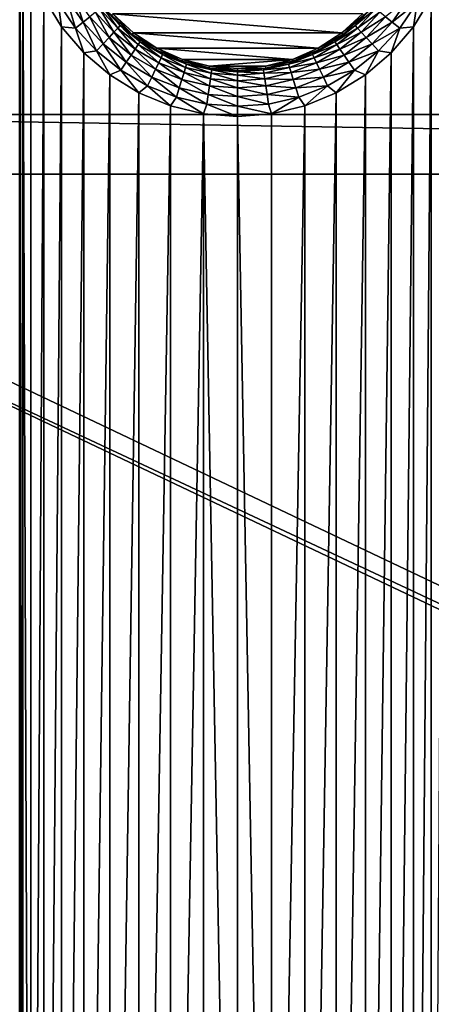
# Model space of a CAD drawing. Header units: metres. Extents: x -205 to 205, y -104 to 104.
# Tile 1016 of 1056: x -30 to -21, y 1 to 22. Entities that reach past the tile are written whole.
import ezdxf

# ---------------------------------------------------------------- set-up
doc = ezdxf.new("R2010")
doc.units = ezdxf.units.M
doc.layers.add('solid_01_2-CONSUMER_EHM_BOX_SW0001', color=7, linetype='CONTINUOUS')

msp = doc.modelspace()

# ---------------------------------------------------------------- linework, layer by layer
at = {"layer": 'solid_01_2-CONSUMER_EHM_BOX_SW0001'}
for points in [[(-200.010849, -74.958488), (-200.010773, 75.041512), (-0.010778, 75.04142)], [(-0.010849, -74.95858), (-200.010849, -74.958488), (-0.010778, 75.04142)], [(-42.500065, -37.458561, 108.5), (42.499969, 37.541401, 108.5), (-42.500031, 37.541439, 108.5)], [(-42.500065, -37.458561, 108.5), (42.499935, -37.458599, 108.5), (42.499969, 37.541401, 108.5)], [(-29.741367, -24.95838, 6), (-29.761278, 34.030643, 6), (-29.765991, -33.935246, 6)], [(-29.741344, 25.04162, 6), (-29.761278, 34.030643, 6), (-29.741367, -24.95838, 6)], [(40.597931, 20.343096, 63.099998), (-40.598007, 30.59902, 63.099998), (40.597939, 30.598822, 63.099998)], [(-40.598007, 30.59902, 63.099998), (39.498264, 20.343096, 63.099998), (-39.498344, 20.343134, 63.099998)], [(40.597931, 20.343096, 63.099998), (39.498264, 20.343096, 63.099998), (-40.598007, 30.59902, 63.099998)], [(-29.741344, 25.04162, 6), (-29.741367, -24.95838, 6), (-29.682961, -24.21665, 6)], [(-29.682997, 24.299887, 6), (-29.741344, 25.04162, 6), (-29.682961, -24.21665, 6)], [(-29.682997, 24.299887, 6), (-29.682961, -24.21665, 6), (-29.509237, -23.493191, 6)], [(-29.509331, 23.576414, 6), (-29.682997, 24.299887, 6), (-29.509237, -23.493191, 6)], [(-29.224623, 22.889019, 6), (-29.509331, 23.576414, 6), (-29.509237, -23.493191, 6)], [(-20.490862, 23.576054, 6), (-20.775623, 22.888681, 6), (-20.775475, -22.806156, 6)], [(-28.733025, 22.886192, 6.097567), (-28.370108, 22.353891, 6.097567), (-28.569166, 22.980795, 6.215427)], [(-28.370108, 22.353891, 6.097567), (-28.222181, 22.471859, 6.215427), (-28.569166, 22.980795, 6.215427)], [(-29.224623, 22.889019, 6), (-29.509237, -23.493191, 6), (-29.224474, -22.805819, 6)], [(-28.835886, 22.254627, 6), (-29.224623, 22.889019, 6), (-29.224474, -22.805819, 6)], [(-28.915421, 22.780886, 6.024549), (-29.224623, 22.889019, 6), (-28.835886, 22.254627, 6)], [(-28.733025, 22.886192, 6.097567), (-28.915421, 22.780886, 6.024549), (-28.534773, 22.222576, 6.024549)], [(-28.534773, 22.222576, 6.024549), (-28.915421, 22.780886, 6.024549), (-28.835886, 22.254627, 6)], [(-28.733025, 22.886192, 6.097567), (-28.534773, 22.222576, 6.024549), (-28.370108, 22.353891, 6.097567)], [(-21.629969, 22.353889, 6.097567), (-21.267052, 22.886189, 6.097567), (-21.777895, 22.471857, 6.215427)], [(-21.629969, 22.353889, 6.097567), (-21.084656, 22.780882, 6.024549), (-21.267052, 22.886189, 6.097567)], [(-21.629969, 22.353889, 6.097567), (-21.465305, 22.222574, 6.024549), (-21.084656, 22.780882, 6.024549)], [(-21.084656, 22.780882, 6.024549), (-21.465305, 22.222574, 6.024549), (-21.164412, 22.25432, 6)], [(-20.775623, 22.888681, 6), (-21.164412, 22.25432, 6), (-21.164213, -22.171764, 6)], [(-21.084656, 22.780882, 6.024549), (-21.164412, 22.25432, 6), (-20.775623, 22.888681, 6)], [(-20.775623, 22.888681, 6), (-21.164213, -22.171764, 6), (-20.775475, -22.806156, 6)], [(-28.222181, 22.471859, 6.215427), (-27.803217, 22.020325, 6.215427), (-28.098341, 22.570618, 6.372272)], [(-28.098341, 22.570618, 6.372272), (-27.69548, 22.136436, 6.372272), (-28.004744, 22.64526, 6.560308)], [(-27.803217, 22.020325, 6.215427), (-27.69548, 22.136436, 6.372272), (-28.098341, 22.570618, 6.372272)], [(-28.004744, 22.64526, 6.560308), (-27.614052, 22.224195, 6.560308), (-27.946037, 22.692076, 6.770193)], [(-27.69548, 22.136436, 6.372272), (-27.614052, 22.224195, 6.560308), (-28.004744, 22.64526, 6.560308)], [(-27.946037, 22.692076, 6.770193), (-27.562981, 22.279238, 6.770193), (-27.752649, 22.507498, 6.991273)], [(-27.614052, 22.224195, 6.560308), (-27.562981, 22.279238, 6.770193), (-27.946037, 22.692076, 6.770193)], [(-27.752649, 22.507498, 6.991273), (-27.298037, 22.088993, 6.991273), (-27.720314, 22.536909, 12)], [(-22.728804, 22.12355, 12), (-22.279659, 22.53702, 12), (-27.720314, 22.536909, 12)], [(-22.728804, 22.12355, 12), (-27.720314, 22.536909, 12), (-27.27121, 22.123503, 12)], [(-27.298037, 22.088993, 6.991273), (-27.27121, 22.123503, 12), (-27.720314, 22.536909, 12)], [(-22.247442, 22.507479, 6.991273), (-22.279659, 22.53702, 12), (-22.728804, 22.12355, 12)], [(-22.437096, 22.279236, 6.770193), (-22.054039, 22.692074, 6.770193), (-22.247442, 22.507479, 6.991273)], [(-21.995333, 22.645258, 6.560308), (-22.054039, 22.692074, 6.770193), (-22.437096, 22.279236, 6.770193)], [(-22.386024, 22.224192, 6.560308), (-21.995333, 22.645258, 6.560308), (-22.437096, 22.279236, 6.770193)], [(-21.901735, 22.570616, 6.372272), (-21.995333, 22.645258, 6.560308), (-22.386024, 22.224192, 6.560308)], [(-22.304596, 22.136435, 6.372272), (-21.901735, 22.570616, 6.372272), (-22.386024, 22.224192, 6.560308)], [(-21.777895, 22.471857, 6.215427), (-21.901735, 22.570616, 6.372272), (-22.304596, 22.136435, 6.372272)], [(-28.370108, 22.353891, 6.097567), (-28.534773, 22.222576, 6.024549), (-28.075163, 21.727236, 6.024549)], [(-28.370108, 22.353891, 6.097567), (-27.93191, 21.881626, 6.097567), (-28.222181, 22.471859, 6.215427)], [(-28.370108, 22.353891, 6.097567), (-28.075163, 21.727236, 6.024549), (-27.93191, 21.881626, 6.097567)], [(-27.93191, 21.881626, 6.097567), (-27.803217, 22.020325, 6.215427), (-28.222181, 22.471859, 6.215427)], [(-27.562981, 22.279238, 6.770193), (-27.298037, 22.088993, 6.991273), (-27.752649, 22.507498, 6.991273)], [(-22.247442, 22.507479, 6.991273), (-22.728804, 22.12355, 12), (-22.702059, 22.088976, 6.991273)], [(-22.437096, 22.279236, 6.770193), (-22.247442, 22.507479, 6.991273), (-22.702059, 22.088976, 6.991273)], [(-22.196859, 22.020321, 6.215427), (-21.777895, 22.471857, 6.215427), (-22.304596, 22.136435, 6.372272)], [(-21.629969, 22.353889, 6.097567), (-21.777895, 22.471857, 6.215427), (-22.196859, 22.020321, 6.215427)], [(-22.068167, 21.881624, 6.097567), (-21.629969, 22.353889, 6.097567), (-22.196859, 22.020321, 6.215427)], [(-22.068167, 21.881624, 6.097567), (-21.465305, 22.222574, 6.024549), (-21.629969, 22.353889, 6.097567)], [(-28.835886, 22.254627, 6), (-29.224474, -22.805819, 6), (-28.835686, -22.171459, 6)], [(-28.352692, 21.688862, 6), (-28.835886, 22.254627, 6), (-28.835686, -22.171459, 6)], [(-28.534773, 22.222576, 6.024549), (-28.835886, 22.254627, 6), (-28.352692, 21.688862, 6)], [(-28.075163, 21.727236, 6.024549), (-28.534773, 22.222576, 6.024549), (-28.352692, 21.688862, 6)], [(-27.803217, 22.020325, 6.215427), (-27.321636, 21.636274, 6.215427), (-27.69548, 22.136436, 6.372272)], [(-27.69548, 22.136436, 6.372272), (-27.232409, 21.767149, 6.372272), (-27.614052, 22.224195, 6.560308)], [(-27.321636, 21.636274, 6.215427), (-27.232409, 21.767149, 6.372272), (-27.69548, 22.136436, 6.372272)], [(-27.614052, 22.224195, 6.560308), (-27.164968, 21.866062, 6.560308), (-27.562981, 22.279238, 6.770193)], [(-27.232409, 21.767149, 6.372272), (-27.164968, 21.866062, 6.560308), (-27.614052, 22.224195, 6.560308)], [(-27.562981, 22.279238, 6.770193), (-27.122671, 21.928102, 6.770193), (-27.298037, 22.088993, 6.991273)], [(-27.164968, 21.866062, 6.560308), (-27.122671, 21.928102, 6.770193), (-27.562981, 22.279238, 6.770193)], [(-27.298037, 22.088993, 6.991273), (-26.760122, 21.789566, 12), (-27.27121, 22.123503, 12)], [(-23.239878, 21.789606, 12), (-22.728804, 22.12355, 12), (-27.27121, 22.123503, 12)], [(-23.239878, 21.789606, 12), (-27.27121, 22.123503, 12), (-26.760122, 21.789566, 12)], [(-22.702059, 22.088976, 6.991273), (-22.728804, 22.12355, 12), (-23.239878, 21.789606, 12)], [(-22.877407, 21.928101, 6.770193), (-22.437096, 22.279236, 6.770193), (-22.702059, 22.088976, 6.991273)], [(-22.386024, 22.224192, 6.560308), (-22.437096, 22.279236, 6.770193), (-22.877407, 21.928101, 6.770193)], [(-22.835108, 21.86606, 6.560308), (-22.386024, 22.224192, 6.560308), (-22.877407, 21.928101, 6.770193)], [(-22.304596, 22.136435, 6.372272), (-22.386024, 22.224192, 6.560308), (-22.835108, 21.86606, 6.560308)], [(-22.76767, 21.767145, 6.372272), (-22.304596, 22.136435, 6.372272), (-22.835108, 21.86606, 6.560308)], [(-22.196859, 22.020321, 6.215427), (-22.304596, 22.136435, 6.372272), (-22.76767, 21.767145, 6.372272)], [(-22.068167, 21.881624, 6.097567), (-21.924913, 21.727234, 6.024549), (-21.465305, 22.222574, 6.024549)], [(-21.465305, 22.222574, 6.024549), (-21.924913, 21.727234, 6.024549), (-21.64765, 21.688595, 6)], [(-21.164412, 22.25432, 6), (-21.64765, 21.688595, 6), (-21.647406, -21.606001, 6)], [(-21.465305, 22.222574, 6.024549), (-21.64765, 21.688595, 6), (-21.164412, 22.25432, 6)], [(-21.164412, 22.25432, 6), (-21.647406, -21.606001, 6), (-21.164213, -22.171764, 6)], [(-27.93191, 21.881626, 6.097567), (-27.428219, 21.479946, 6.097567), (-27.803217, 22.020325, 6.215427)], [(-27.428219, 21.479946, 6.097567), (-27.321636, 21.636274, 6.215427), (-27.803217, 22.020325, 6.215427)], [(-27.298037, 22.088993, 6.991273), (-26.780741, 21.751022, 6.991273), (-26.760122, 21.789566, 12)], [(-27.122671, 21.928102, 6.770193), (-26.780741, 21.751022, 6.991273), (-27.298037, 22.088993, 6.991273)], [(-27.164968, 21.866062, 6.560308), (-26.667524, 21.578861, 6.560308), (-27.122671, 21.928102, 6.770193)], [(-27.122671, 21.928102, 6.770193), (-26.634945, 21.646513, 6.770193), (-26.780741, 21.751022, 6.991273)], [(-26.667524, 21.578861, 6.560308), (-26.634945, 21.646513, 6.770193), (-27.122671, 21.928102, 6.770193)], [(-23.365131, 21.646513, 6.770193), (-22.877407, 21.928101, 6.770193), (-23.219357, 21.751011, 6.991273)], [(-22.835108, 21.86606, 6.560308), (-22.877407, 21.928101, 6.770193), (-23.365131, 21.646513, 6.770193)], [(-22.702059, 22.088976, 6.991273), (-23.239878, 21.789606, 12), (-23.219357, 21.751011, 6.991273)], [(-22.877407, 21.928101, 6.770193), (-22.702059, 22.088976, 6.991273), (-23.219357, 21.751011, 6.991273)], [(-22.678442, 21.636272, 6.215427), (-22.196859, 22.020321, 6.215427), (-22.76767, 21.767145, 6.372272)], [(-22.068167, 21.881624, 6.097567), (-22.196859, 22.020321, 6.215427), (-22.678442, 21.636272, 6.215427)], [(-28.352692, 21.688862, 6), (-28.835686, -22.171459, 6), (-28.352448, -21.605732, 6)], [(-28.075163, 21.727236, 6.024549), (-28.352692, 21.688862, 6), (-27.786942, 21.205654, 6)], [(-27.786942, 21.205654, 6), (-28.352692, 21.688862, 6), (-28.352448, -21.605732, 6)], [(-27.93191, 21.881626, 6.097567), (-28.075163, 21.727236, 6.024549), (-27.546862, 21.305929, 6.024549)], [(-27.546862, 21.305929, 6.024549), (-28.075163, 21.727236, 6.024549), (-27.786942, 21.205654, 6)], [(-27.93191, 21.881626, 6.097567), (-27.546862, 21.305929, 6.024549), (-27.428219, 21.479946, 6.097567)], [(-27.321636, 21.636274, 6.215427), (-26.788193, 21.328291, 6.215427), (-27.232409, 21.767149, 6.372272)], [(-27.232409, 21.767149, 6.372272), (-26.719467, 21.471003, 6.372272), (-27.164968, 21.866062, 6.560308)], [(-26.788193, 21.328291, 6.215427), (-26.719467, 21.471003, 6.372272), (-27.232409, 21.767149, 6.372272)], [(-26.719467, 21.471003, 6.372272), (-26.667524, 21.578861, 6.560308), (-27.164968, 21.866062, 6.560308)], [(-26.780741, 21.751022, 6.991273), (-26.214872, 21.502806, 6.991273), (-26.760122, 21.789566, 12)], [(-26.634945, 21.646513, 6.770193), (-26.214872, 21.502806, 6.991273), (-26.780741, 21.751022, 6.991273)], [(-23.799625, 21.544069, 12), (-23.239878, 21.789606, 12), (-26.760122, 21.789566, 12)], [(-23.799625, 21.544069, 12), (-26.760122, 21.789566, 12), (-26.200428, 21.544062, 12)], [(-26.214872, 21.502806, 6.991273), (-26.200428, 21.544062, 12), (-26.760122, 21.789566, 12)], [(-23.219357, 21.751011, 6.991273), (-23.239878, 21.789606, 12), (-23.799625, 21.544069, 12)], [(-23.219357, 21.751011, 6.991273), (-23.799625, 21.544069, 12), (-23.785227, 21.502796, 6.991273)], [(-23.365131, 21.646513, 6.770193), (-23.219357, 21.751011, 6.991273), (-23.785227, 21.502796, 6.991273)], [(-23.332554, 21.578861, 6.560308), (-22.835108, 21.86606, 6.560308), (-23.365131, 21.646513, 6.770193)], [(-22.76767, 21.767145, 6.372272), (-22.835108, 21.86606, 6.560308), (-23.332554, 21.578861, 6.560308)], [(-23.280611, 21.471001, 6.372272), (-22.76767, 21.767145, 6.372272), (-23.332554, 21.578861, 6.560308)], [(-22.678442, 21.636272, 6.215427), (-22.76767, 21.767145, 6.372272), (-23.280611, 21.471001, 6.372272)], [(-22.571859, 21.479944, 6.097567), (-22.068167, 21.881624, 6.097567), (-22.678442, 21.636272, 6.215427)], [(-22.571859, 21.479944, 6.097567), (-21.924913, 21.727234, 6.024549), (-22.068167, 21.881624, 6.097567)], [(-22.571859, 21.479944, 6.097567), (-22.453217, 21.305927, 6.024549), (-21.924913, 21.727234, 6.024549)], [(-21.924913, 21.727234, 6.024549), (-22.453217, 21.305927, 6.024549), (-22.21344, 21.205433, 6)], [(-21.924913, 21.727234, 6.024549), (-22.21344, 21.205433, 6), (-21.64765, 21.688595, 6)], [(-21.64765, 21.688595, 6), (-22.21344, 21.205433, 6), (-22.213156, -21.122793, 6)], [(-21.64765, 21.688595, 6), (-22.213156, -21.122793, 6), (-21.647406, -21.606001, 6)], [(-27.428219, 21.479946, 6.097567), (-27.546862, 21.305929, 6.024549), (-26.961668, 20.968067, 6.024549)], [(-27.428219, 21.479946, 6.097567), (-26.870287, 21.157824, 6.097567), (-27.321636, 21.636274, 6.215427)], [(-27.428219, 21.479946, 6.097567), (-26.961668, 20.968067, 6.024549), (-26.870287, 21.157824, 6.097567)], [(-26.870287, 21.157824, 6.097567), (-26.788193, 21.328291, 6.215427), (-27.321636, 21.636274, 6.215427)], [(-26.788193, 21.328291, 6.215427), (-26.214806, 21.103254, 6.215427), (-26.719467, 21.471003, 6.372272)], [(-26.719467, 21.471003, 6.372272), (-26.168118, 21.254612, 6.372272), (-26.667524, 21.578861, 6.560308)], [(-26.214806, 21.103254, 6.215427), (-26.168118, 21.254612, 6.372272), (-26.719467, 21.471003, 6.372272)], [(-26.667524, 21.578861, 6.560308), (-26.132832, 21.369011, 6.560308), (-26.634945, 21.646513, 6.770193)], [(-26.168118, 21.254612, 6.372272), (-26.132832, 21.369011, 6.560308), (-26.667524, 21.578861, 6.560308)], [(-26.634945, 21.646513, 6.770193), (-26.110699, 21.440762, 6.770193), (-26.214872, 21.502806, 6.991273)], [(-26.132832, 21.369011, 6.560308), (-26.110699, 21.440762, 6.770193), (-26.634945, 21.646513, 6.770193)], [(-26.214872, 21.502806, 6.991273), (-25.615868, 21.351112, 6.991273), (-26.200428, 21.544062, 12)], [(-26.110699, 21.440762, 6.770193), (-25.615868, 21.351112, 6.991273), (-26.214872, 21.502806, 6.991273)], [(-23.799625, 21.544069, 12), (-26.200428, 21.544062, 12), (-25.608824, 21.394253, 12)], [(-25.615868, 21.351112, 6.991273), (-25.608824, 21.394253, 12), (-26.200428, 21.544062, 12)], [(-24.391241, 21.394255, 12), (-23.799625, 21.544069, 12), (-25.608824, 21.394253, 12)], [(-23.785227, 21.502796, 6.991273), (-23.799625, 21.544069, 12), (-24.391241, 21.394255, 12)], [(-23.785227, 21.502796, 6.991273), (-24.391241, 21.394255, 12), (-24.384233, 21.351109, 6.991273)], [(-23.88938, 21.44076, 6.770193), (-23.785227, 21.502796, 6.991273), (-24.384233, 21.351109, 6.991273)], [(-23.88938, 21.44076, 6.770193), (-23.365131, 21.646513, 6.770193), (-23.785227, 21.502796, 6.991273)], [(-23.332554, 21.578861, 6.560308), (-23.365131, 21.646513, 6.770193), (-23.88938, 21.44076, 6.770193)], [(-23.867247, 21.369009, 6.560308), (-23.332554, 21.578861, 6.560308), (-23.88938, 21.44076, 6.770193)], [(-23.280611, 21.471001, 6.372272), (-23.332554, 21.578861, 6.560308), (-23.867247, 21.369009, 6.560308)], [(-23.831961, 21.254612, 6.372272), (-23.280611, 21.471001, 6.372272), (-23.867247, 21.369009, 6.560308)], [(-23.211885, 21.328289, 6.215427), (-23.280611, 21.471001, 6.372272), (-23.831961, 21.254612, 6.372272)], [(-23.211885, 21.328289, 6.215427), (-22.678442, 21.636272, 6.215427), (-23.280611, 21.471001, 6.372272)], [(-22.571859, 21.479944, 6.097567), (-22.678442, 21.636272, 6.215427), (-23.211885, 21.328289, 6.215427)], [(-23.129791, 21.157822, 6.097567), (-22.571859, 21.479944, 6.097567), (-23.211885, 21.328289, 6.215427)], [(-23.129791, 21.157822, 6.097567), (-22.453217, 21.305927, 6.024549), (-22.571859, 21.479944, 6.097567)], [(-27.546862, 21.305929, 6.024549), (-27.786942, 21.205654, 6), (-27.152569, 20.816904, 6)], [(-26.961668, 20.968067, 6.024549), (-27.546862, 21.305929, 6.024549), (-27.152569, 20.816904, 6)], [(-26.870287, 21.157824, 6.097567), (-26.270575, 20.922453, 6.097567), (-26.788193, 21.328291, 6.215427)], [(-26.270575, 20.922453, 6.097567), (-26.214806, 21.103254, 6.215427), (-26.788193, 21.328291, 6.215427)], [(-26.214806, 21.103254, 6.215427), (-25.614283, 20.966188, 6.215427), (-26.168118, 21.254612, 6.372272)], [(-26.168118, 21.254612, 6.372272), (-25.590675, 21.122814, 6.372272), (-26.132832, 21.369011, 6.560308)], [(-25.614283, 20.966188, 6.215427), (-25.590675, 21.122814, 6.372272), (-26.168118, 21.254612, 6.372272)], [(-26.132832, 21.369011, 6.560308), (-25.572832, 21.241194, 6.560308), (-26.110699, 21.440762, 6.770193)], [(-25.590675, 21.122814, 6.372272), (-25.572832, 21.241194, 6.560308), (-26.132832, 21.369011, 6.560308)], [(-26.110699, 21.440762, 6.770193), (-25.561642, 21.315443, 6.770193), (-25.615868, 21.351112, 6.991273)], [(-25.572832, 21.241194, 6.560308), (-25.561642, 21.315443, 6.770193), (-26.110699, 21.440762, 6.770193)], [(-25.615868, 21.351112, 6.991273), (-25.000038, 21.300081, 6.991273), (-25.608824, 21.394253, 12)], [(-25.000038, 21.273355, 6.770193), (-25.000038, 21.300081, 6.991273), (-25.615868, 21.351112, 6.991273)], [(-25.561642, 21.315443, 6.770193), (-25.000038, 21.273355, 6.770193), (-25.615868, 21.351112, 6.991273)], [(-24.391241, 21.394255, 12), (-25.608824, 21.394253, 12), (-25.000038, 21.343792, 12)], [(-25.000038, 21.300081, 6.991273), (-25.000038, 21.343792, 12), (-25.608824, 21.394253, 12)], [(-25.572832, 21.241194, 6.560308), (-25.000038, 21.198269, 6.560308), (-25.561642, 21.315443, 6.770193)], [(-25.000038, 21.198269, 6.560308), (-25.000038, 21.273355, 6.770193), (-25.561642, 21.315443, 6.770193)], [(-24.384233, 21.351109, 6.991273), (-24.391241, 21.394255, 12), (-25.000038, 21.343792, 12)], [(-24.384233, 21.351109, 6.991273), (-25.000038, 21.343792, 12), (-25.000038, 21.300081, 6.991273)], [(-24.438437, 21.315443, 6.770193), (-24.384233, 21.351109, 6.991273), (-25.000038, 21.300081, 6.991273)], [(-24.438437, 21.315443, 6.770193), (-25.000038, 21.300081, 6.991273), (-25.000038, 21.273355, 6.770193)], [(-24.427246, 21.241194, 6.560308), (-24.438437, 21.315443, 6.770193), (-25.000038, 21.273355, 6.770193)], [(-24.427246, 21.241194, 6.560308), (-25.000038, 21.273355, 6.770193), (-25.000038, 21.198269, 6.560308)], [(-24.438437, 21.315443, 6.770193), (-23.88938, 21.44076, 6.770193), (-24.384233, 21.351109, 6.991273)], [(-23.867247, 21.369009, 6.560308), (-23.88938, 21.44076, 6.770193), (-24.438437, 21.315443, 6.770193)], [(-24.427246, 21.241194, 6.560308), (-23.867247, 21.369009, 6.560308), (-24.438437, 21.315443, 6.770193)], [(-23.831961, 21.254612, 6.372272), (-23.867247, 21.369009, 6.560308), (-24.427246, 21.241194, 6.560308)], [(-24.409403, 21.122814, 6.372272), (-23.831961, 21.254612, 6.372272), (-24.427246, 21.241194, 6.560308)], [(-23.785273, 21.103252, 6.215427), (-23.831961, 21.254612, 6.372272), (-24.409403, 21.122814, 6.372272)], [(-23.785273, 21.103252, 6.215427), (-23.211885, 21.328289, 6.215427), (-23.831961, 21.254612, 6.372272)], [(-23.129791, 21.157822, 6.097567), (-23.211885, 21.328289, 6.215427), (-23.785273, 21.103252, 6.215427)], [(-23.129791, 21.157822, 6.097567), (-23.03841, 20.968065, 6.024549), (-22.453217, 21.305927, 6.024549)], [(-22.453217, 21.305927, 6.024549), (-23.03841, 20.968065, 6.024549), (-22.847843, 20.816732, 6)], [(-22.453217, 21.305927, 6.024549), (-22.847843, 20.816732, 6), (-22.21344, 21.205433, 6)], [(-27.786942, 21.205654, 6), (-28.352448, -21.605732, 6), (-27.786659, -21.12257, 6)], [(-27.152569, 20.816904, 6), (-27.786942, 21.205654, 6), (-27.786659, -21.12257, 6)], [(-26.870287, 21.157824, 6.097567), (-26.961668, 20.968067, 6.024549), (-26.332655, 20.721197, 6.024549)], [(-26.870287, 21.157824, 6.097567), (-26.332655, 20.721197, 6.024549), (-26.270575, 20.922453, 6.097567)], [(-26.270575, 20.922453, 6.097567), (-25.642483, 20.779095, 6.097567), (-26.214806, 21.103254, 6.215427)], [(-25.642483, 20.779095, 6.097567), (-25.614283, 20.966188, 6.215427), (-26.214806, 21.103254, 6.215427)], [(-25.614283, 20.966188, 6.215427), (-25.000038, 20.920156, 6.215427), (-25.590675, 21.122814, 6.372272)], [(-25.590675, 21.122814, 6.372272), (-25.000038, 21.078552, 6.372272), (-25.572832, 21.241194, 6.560308)], [(-25.000038, 20.920156, 6.215427), (-25.000038, 21.078552, 6.372272), (-25.590675, 21.122814, 6.372272)], [(-25.000038, 21.078552, 6.372272), (-25.000038, 21.198269, 6.560308), (-25.572832, 21.241194, 6.560308)], [(-24.409403, 21.122814, 6.372272), (-24.427246, 21.241194, 6.560308), (-25.000038, 21.198269, 6.560308)], [(-24.409403, 21.122814, 6.372272), (-25.000038, 21.198269, 6.560308), (-25.000038, 21.078552, 6.372272)], [(-24.385796, 20.966187, 6.215427), (-24.409403, 21.122814, 6.372272), (-25.000038, 21.078552, 6.372272)], [(-24.385796, 20.966187, 6.215427), (-25.000038, 21.078552, 6.372272), (-25.000038, 20.920156, 6.215427)], [(-24.385796, 20.966187, 6.215427), (-23.785273, 21.103252, 6.215427), (-24.409403, 21.122814, 6.372272)], [(-23.729502, 20.922453, 6.097567), (-23.785273, 21.103252, 6.215427), (-24.385796, 20.966187, 6.215427)], [(-23.729502, 20.922453, 6.097567), (-23.129791, 21.157822, 6.097567), (-23.785273, 21.103252, 6.215427)], [(-23.729502, 20.922453, 6.097567), (-23.03841, 20.968065, 6.024549), (-23.129791, 21.157822, 6.097567)], [(-22.21344, 21.205433, 6), (-22.847843, 20.816732, 6), (-22.84753, -20.734041, 6)], [(-22.21344, 21.205433, 6), (-22.84753, -20.734041, 6), (-22.213156, -21.122793, 6)], [(-27.152569, 20.816904, 6), (-27.786659, -21.12257, 6), (-27.152254, -20.73387, 6)], [(-26.961668, 20.968067, 6.024549), (-27.152569, 20.816904, 6), (-26.465193, 20.532181, 6)], [(-26.465193, 20.532181, 6), (-27.152569, 20.816904, 6), (-27.152254, -20.73387, 6)], [(-26.332655, 20.721197, 6.024549), (-26.961668, 20.968067, 6.024549), (-26.465193, 20.532181, 6)], [(-26.270575, 20.922453, 6.097567), (-26.332655, 20.721197, 6.024549), (-25.673874, 20.570835, 6.024549)], [(-26.270575, 20.922453, 6.097567), (-25.673874, 20.570835, 6.024549), (-25.642483, 20.779095, 6.097567)], [(-25.642483, 20.779095, 6.097567), (-25.00004, 20.730951, 6.097567), (-25.614283, 20.966188, 6.215427)], [(-25.00004, 20.730951, 6.097567), (-25.000038, 20.920156, 6.215427), (-25.614283, 20.966188, 6.215427)], [(-24.357595, 20.779095, 6.097567), (-25.000038, 20.920156, 6.215427), (-25.00004, 20.730951, 6.097567)], [(-24.357595, 20.779095, 6.097567), (-24.385796, 20.966187, 6.215427), (-25.000038, 20.920156, 6.215427)], [(-24.357595, 20.779095, 6.097567), (-23.729502, 20.922453, 6.097567), (-24.385796, 20.966187, 6.215427)], [(-24.357595, 20.779095, 6.097567), (-23.667423, 20.721195, 6.024549), (-23.729502, 20.922453, 6.097567)], [(-23.729502, 20.922453, 6.097567), (-23.667423, 20.721195, 6.024549), (-23.03841, 20.968065, 6.024549)], [(-23.03841, 20.968065, 6.024549), (-23.667423, 20.721195, 6.024549), (-23.535238, 20.532064, 6)], [(-23.03841, 20.968065, 6.024549), (-23.535238, 20.532064, 6), (-22.847843, 20.816732, 6)], [(-22.847843, 20.816732, 6), (-23.535238, 20.532064, 6), (-23.534904, -20.449318, 6)], [(-22.847843, 20.816732, 6), (-23.534904, -20.449318, 6), (-22.84753, -20.734041, 6)], [(-26.332655, 20.721197, 6.024549), (-26.465193, 20.532181, 6), (-25.741735, 20.358492, 6)], [(-25.673874, 20.570835, 6.024549), (-26.332655, 20.721197, 6.024549), (-25.741735, 20.358492, 6)], [(-25.642483, 20.779095, 6.097567), (-25.673874, 20.570835, 6.024549), (-25.00004, 20.520336, 6.024549)], [(-25.642483, 20.779095, 6.097567), (-25.00004, 20.520336, 6.024549), (-25.00004, 20.730951, 6.097567)], [(-24.357595, 20.779095, 6.097567), (-25.00004, 20.730951, 6.097567), (-24.326204, 20.570833, 6.024549)], [(-24.326204, 20.570833, 6.024549), (-25.00004, 20.730951, 6.097567), (-25.00004, 20.520336, 6.024549)], [(-24.357595, 20.779095, 6.097567), (-24.326204, 20.570833, 6.024549), (-23.667423, 20.721195, 6.024549)], [(-23.667423, 20.721195, 6.024549), (-24.326204, 20.570833, 6.024549), (-24.258686, 20.358437, 6)], [(-23.667423, 20.721195, 6.024549), (-24.258686, 20.358437, 6), (-23.535238, 20.532064, 6)], [(-26.465193, 20.532181, 6), (-27.152254, -20.73387, 6), (-26.464859, -20.449202, 6)], [(-25.741735, 20.358492, 6), (-26.465193, 20.532181, 6), (-26.464859, -20.449202, 6)], [(-25.673874, 20.570835, 6.024549), (-25.741735, 20.358492, 6), (-25.00004, 20.300119, 6)], [(-25.00004, 20.520336, 6.024549), (-25.673874, 20.570835, 6.024549), (-25.00004, 20.300119, 6)], [(-24.326204, 20.570833, 6.024549), (-25.00004, 20.520336, 6.024549), (-24.258686, 20.358437, 6)], [(-25.00004, 20.520336, 6.024549), (-25.00004, 20.300119, 6), (-24.258686, 20.358437, 6)], [(-23.535238, 20.532064, 6), (-24.258686, 20.358437, 6), (-24.258362, -20.275631, 6)], [(-23.535238, 20.532064, 6), (-24.258362, -20.275631, 6), (-23.534904, -20.449318, 6)], [(39.498264, 19.039705, 63.099998), (-39.498344, 19.039742, 63.099998), (-39.498344, 20.343134, 63.099998)], [(39.498264, 20.343096, 63.099998), (39.498264, 19.039705, 63.099998), (-39.498344, 20.343134, 63.099998)], [(-25.741735, 20.358492, 6), (-26.464859, -20.449202, 6), (-25.741411, -20.275576, 6)], [(-25.741735, 20.358492, 6), (-25.741411, -20.275576, 6), (-25.000059, -20.217258, 6)], [(-25.741735, 20.358492, 6), (-25.000059, -20.217258, 6), (-25.00004, 20.300119, 6)], [(-25.00004, 20.300119, 6), (-25.000059, -20.217258, 6), (-24.258362, -20.275631, 6)], [(-24.258686, 20.358437, 6), (-25.00004, 20.300119, 6), (-24.258362, -20.275631, 6)], [(-40.598011, 19.039743, 63.099998), (39.498245, -18.956903, 63.099998), (-39.498363, -18.956865, 63.099998)], [(-40.598011, 19.039743, 63.099998), (40.597916, -18.956903, 63.099998), (39.498245, -18.956903, 63.099998)], [(-40.598011, 19.039743, 63.099998), (-39.498344, 19.039742, 63.099998), (40.597916, -18.956903, 63.099998)], [(40.597916, -18.956903, 63.099998), (-39.498344, 19.039742, 63.099998), (39.498264, 19.039705, 63.099998)]]:
    msp.add_3dface(points, dxfattribs=at)

doc.saveas('drawing.dxf')
